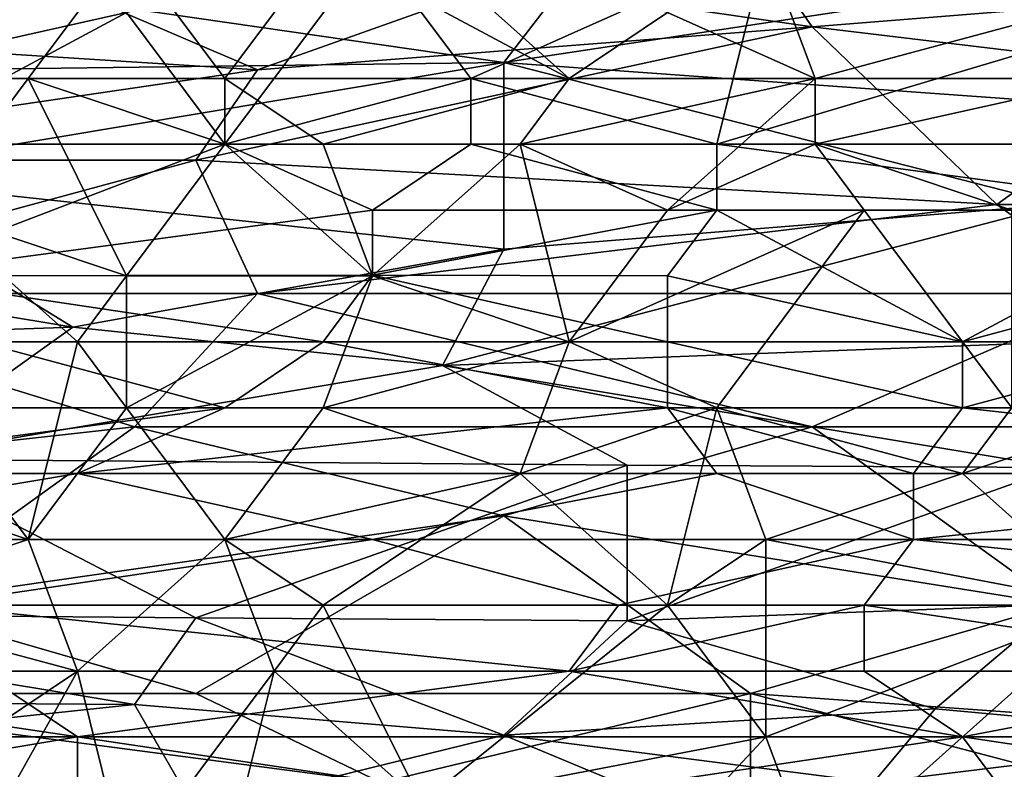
# Model space of a CAD drawing. Extents: x -0.3 to 0.3, y -0.266 to 0.266.
# Tile 333 of 430: x -0.061 to -0.035, y 0.184 to 0.204. Entities that reach past the tile are written whole.
import ezdxf

# ---------------------------------------------------------------- set-up
doc = ezdxf.new("R2010")
doc.units = 0

msp = doc.modelspace()

# ---------------------------------------------------------------- linework, layer by layer
for points in [[(-0.066026, 0.202886, 0.759981), (-0.058098, 0.206424, 0.758612), (-0.062062, 0.208193, 0.760083)], [(-0.072786, 0.204275, 0.69081), (-0.062854, 0.206664, 0.691096), (-0.054578, 0.203114, 0.690205)], [(-0.054578, 0.203114, 0.690205), (-0.062854, 0.206664, 0.691096), (-0.047957, 0.205469, 0.690473)], [(-0.047957, 0.205469, 0.690473), (-0.041337, 0.206664, 0.690594), (-0.039681, 0.204275, 0.690108)], [(-0.024784, 0.205469, 0.690153), (-0.039681, 0.204275, 0.690108), (-0.041337, 0.206664, 0.690594)], [(-0.060741, 0.202886, 0.758518), (-0.058098, 0.206424, 0.758612), (-0.066026, 0.202886, 0.759981)], [(-0.066026, 0.202886, 0.709348), (-0.064705, 0.206424, 0.711744), (-0.058098, 0.204655, 0.710262)], [(-0.060741, 0.202886, 0.758518), (-0.055455, 0.202886, 0.757265), (-0.058098, 0.206424, 0.758612)], [(-0.055455, 0.202886, 0.757265), (-0.052812, 0.206424, 0.757529), (-0.058098, 0.206424, 0.758612)], [(-0.051491, 0.206424, 0.711298), (-0.055455, 0.201117, 0.707942), (-0.058098, 0.204655, 0.710262)], [(-0.055455, 0.202886, 0.757265), (-0.046205, 0.202886, 0.755687), (-0.052812, 0.206424, 0.757529)], [(-0.048848, 0.202886, 0.708803), (-0.055455, 0.201117, 0.707942), (-0.051491, 0.206424, 0.711298)], [(-0.052812, 0.206424, 0.757529), (-0.046205, 0.202886, 0.755687), (-0.050169, 0.206424, 0.757062)], [(-0.051491, 0.206424, 0.711298), (-0.04092, 0.206424, 0.710962), (-0.048848, 0.202886, 0.708803)], [(-0.046205, 0.202886, 0.755687), (-0.043562, 0.204655, 0.755712), (-0.050169, 0.206424, 0.757062)], [(-0.042241, 0.201117, 0.707606), (-0.048848, 0.202886, 0.708803), (-0.04092, 0.206424, 0.710962)], [(-0.043562, 0.204655, 0.755712), (-0.039598, 0.202886, 0.754967), (-0.04092, 0.206424, 0.755854)], [(-0.030348, 0.204655, 0.709514), (-0.042241, 0.201117, 0.707606), (-0.04092, 0.206424, 0.710962)], [(-0.039598, 0.202886, 0.754967), (-0.032991, 0.204655, 0.754777), (-0.04092, 0.206424, 0.755854)], [(-0.047957, 0.203317, 1.157009), (-0.031405, 0.202123, 1.155448), (-0.03306, 0.205577, 1.160132)], [(-0.046302, 0.205469, 1.159892), (-0.047957, 0.203317, 1.157009), (-0.03306, 0.205577, 1.160132)], [(-0.066165, 0.203081, 1.156444), (-0.047957, 0.203317, 1.157009), (-0.062854, 0.205469, 1.159722)], [(-0.062854, 0.205469, 1.159722), (-0.047957, 0.203317, 1.157009), (-0.046302, 0.205469, 1.159892)], [(-0.054578, 0.203114, 0.690205), (-0.047957, 0.205469, 0.690473), (-0.039681, 0.204275, 0.690108)], [(-0.039681, 0.204275, 0.690108), (-0.024784, 0.205469, 0.690153), (-0.02975, 0.203081, 0.689822)], [(-0.066026, 0.202886, 0.709348), (-0.058098, 0.204655, 0.710262), (-0.064705, 0.201117, 0.708228)], [(-0.058098, 0.204655, 0.710262), (-0.055455, 0.201117, 0.707942), (-0.064705, 0.201117, 0.708228)], [(-0.039598, 0.202886, 0.754967), (-0.043562, 0.204655, 0.755712), (-0.046205, 0.202886, 0.755687)], [(-0.030348, 0.201117, 0.707416), (-0.042241, 0.201117, 0.707606), (-0.030348, 0.204655, 0.709514)], [(-0.039598, 0.202886, 0.754967), (-0.03167, 0.202886, 0.754333), (-0.032991, 0.204655, 0.754777)], [(-0.07113, 0.200692, 0.690233), (-0.072786, 0.204275, 0.69081), (-0.054578, 0.203114, 0.690205)], [(-0.056233, 0.200692, 0.689951), (-0.039681, 0.204275, 0.690108), (-0.034716, 0.199498, 0.689518)], [(-0.056233, 0.200692, 0.689951), (-0.054578, 0.203114, 0.690205), (-0.039681, 0.204275, 0.690108)], [(-0.034716, 0.199498, 0.689518), (-0.039681, 0.204275, 0.690108), (-0.02975, 0.203081, 0.689822)], [(-0.047957, 0.198304, 1.149569), (-0.047957, 0.203317, 1.157009), (-0.066165, 0.200273, 1.152326)], [(-0.047957, 0.203317, 1.157009), (-0.066165, 0.203081, 1.156444), (-0.066165, 0.200273, 1.152326)], [(-0.047957, 0.203317, 1.157009), (-0.03306, 0.199498, 1.151568), (-0.031405, 0.202123, 1.155448)], [(-0.047957, 0.198304, 1.149569), (-0.03306, 0.199498, 1.151568), (-0.047957, 0.203317, 1.157009)], [(-0.07113, 0.200692, 0.690233), (-0.054578, 0.203114, 0.690205), (-0.056233, 0.200692, 0.689951)], [(-0.034716, 0.199498, 0.689518), (-0.02975, 0.203081, 0.689822), (-0.016508, 0.199498, 0.689395)], [(-0.063383, 0.199348, 0.758639), (-0.060741, 0.202886, 0.758518), (-0.066026, 0.202886, 0.759981)], [(-0.063383, 0.199348, 0.758639), (-0.058098, 0.197579, 0.757058), (-0.060741, 0.202886, 0.758518)], [(-0.060741, 0.202886, 0.758518), (-0.055455, 0.201117, 0.756956), (-0.055455, 0.202886, 0.757265)], [(-0.058098, 0.197579, 0.757058), (-0.055455, 0.201117, 0.756956), (-0.060741, 0.202886, 0.758518)], [(-0.052812, 0.201117, 0.756452), (-0.046205, 0.202886, 0.755687), (-0.055455, 0.202886, 0.757265)], [(-0.055455, 0.201117, 0.756956), (-0.052812, 0.201117, 0.756452), (-0.055455, 0.202886, 0.757265)], [(-0.055455, 0.201117, 0.707942), (-0.048848, 0.202886, 0.708803), (-0.048848, 0.201117, 0.707771)], [(-0.052812, 0.201117, 0.756452), (-0.047527, 0.201117, 0.755582), (-0.046205, 0.202886, 0.755687)], [(-0.048848, 0.201117, 0.707771), (-0.048848, 0.202886, 0.708803), (-0.042241, 0.201117, 0.707606)], [(-0.047527, 0.201117, 0.755582), (-0.043562, 0.199348, 0.75486), (-0.039598, 0.202886, 0.754967)], [(-0.047527, 0.201117, 0.755582), (-0.039598, 0.202886, 0.754967), (-0.046205, 0.202886, 0.755687)], [(-0.043562, 0.199348, 0.75486), (-0.039598, 0.201117, 0.754674), (-0.039598, 0.202886, 0.754967)], [(-0.039598, 0.201117, 0.754674), (-0.03167, 0.202886, 0.754333), (-0.039598, 0.202886, 0.754967)], [(-0.034313, 0.199348, 0.754005), (-0.03167, 0.202886, 0.754333), (-0.039598, 0.201117, 0.754674)], [(-0.051491, 0.199348, 0.706943), (-0.064705, 0.197579, 0.706517), (-0.055455, 0.201117, 0.707942)], [(-0.055455, 0.201117, 0.707942), (-0.064705, 0.197579, 0.706517), (-0.064705, 0.201117, 0.708228)], [(-0.058098, 0.197579, 0.757058), (-0.051491, 0.197579, 0.755789), (-0.055455, 0.201117, 0.756956)], [(-0.055455, 0.201117, 0.707942), (-0.048848, 0.201117, 0.707771), (-0.051491, 0.199348, 0.706943)], [(-0.051491, 0.197579, 0.755789), (-0.052812, 0.201117, 0.756452), (-0.055455, 0.201117, 0.756956)], [(-0.051491, 0.197579, 0.755789), (-0.047527, 0.201117, 0.755582), (-0.052812, 0.201117, 0.756452)], [(-0.042241, 0.199348, 0.706728), (-0.051491, 0.199348, 0.706943), (-0.048848, 0.201117, 0.707771)], [(-0.051491, 0.197579, 0.755789), (-0.046205, 0.19581, 0.754905), (-0.047527, 0.201117, 0.755582)], [(-0.048848, 0.201117, 0.707771), (-0.042241, 0.201117, 0.707606), (-0.042241, 0.199348, 0.706728)], [(-0.046205, 0.19581, 0.754905), (-0.043562, 0.199348, 0.75486), (-0.047527, 0.201117, 0.755582)], [(-0.038277, 0.199348, 0.754319), (-0.039598, 0.201117, 0.754674), (-0.043562, 0.199348, 0.75486)], [(-0.030348, 0.201117, 0.707416), (-0.029027, 0.199348, 0.706548), (-0.042241, 0.201117, 0.707606)], [(-0.042241, 0.199348, 0.706728), (-0.042241, 0.201117, 0.707606), (-0.029027, 0.199348, 0.706548)], [(-0.038277, 0.199348, 0.754319), (-0.034313, 0.199348, 0.754005), (-0.039598, 0.201117, 0.754674)], [(-0.07113, 0.200692, 0.690233), (-0.056233, 0.200692, 0.689951), (-0.069475, 0.197109, 0.689869)], [(-0.054578, 0.197109, 0.689634), (-0.069475, 0.197109, 0.689869), (-0.056233, 0.200692, 0.689951)], [(-0.054578, 0.197109, 0.689634), (-0.056233, 0.200692, 0.689951), (-0.034716, 0.199498, 0.689518)], [(-0.059544, 0.1962, 1.146081), (-0.066165, 0.200273, 1.152326), (-0.079407, 0.199498, 1.150877)], [(-0.047957, 0.198304, 1.149569), (-0.066165, 0.200273, 1.152326), (-0.059544, 0.1962, 1.146081)], [(-0.079407, 0.195526, 1.14452), (-0.059544, 0.1962, 1.146081), (-0.079407, 0.199498, 1.150877)], [(-0.031405, 0.197109, 0.689348), (-0.054578, 0.197109, 0.689634), (-0.034716, 0.199498, 0.689518)], [(-0.028095, 0.195986, 1.146081), (-0.03306, 0.199498, 1.151568), (-0.049613, 0.195176, 1.14452)], [(-0.047957, 0.198304, 1.149569), (-0.049613, 0.195176, 1.14452), (-0.03306, 0.199498, 1.151568)], [(-0.031405, 0.197109, 0.689348), (-0.034716, 0.199498, 0.689518), (-0.016508, 0.199498, 0.689395)], [(-0.064705, 0.197579, 0.706517), (-0.051491, 0.199348, 0.706943), (-0.051491, 0.197599, 0.7062)], [(-0.064705, 0.19581, 0.758544), (-0.059419, 0.19581, 0.757212), (-0.063383, 0.199348, 0.758639)], [(-0.058098, 0.197579, 0.757058), (-0.063383, 0.199348, 0.758639), (-0.059419, 0.19581, 0.757212)], [(-0.051491, 0.197599, 0.7062), (-0.042241, 0.199348, 0.706728), (-0.043562, 0.197579, 0.706039)], [(-0.051491, 0.199348, 0.706943), (-0.042241, 0.199348, 0.706728), (-0.051491, 0.197599, 0.7062)], [(-0.046205, 0.19581, 0.754905), (-0.038277, 0.199348, 0.754319), (-0.043562, 0.199348, 0.75486)], [(-0.042241, 0.194041, 0.754356), (-0.038277, 0.199348, 0.754319), (-0.046205, 0.19581, 0.754905)], [(-0.035634, 0.19581, 0.705317), (-0.043562, 0.197579, 0.706039), (-0.042241, 0.199348, 0.706728)], [(-0.029027, 0.199348, 0.706548), (-0.035634, 0.19581, 0.705317), (-0.042241, 0.199348, 0.706728)], [(-0.042241, 0.194041, 0.754356), (-0.034313, 0.194041, 0.753678), (-0.038277, 0.199348, 0.754319)], [(-0.034313, 0.194041, 0.753678), (-0.034313, 0.199348, 0.754005), (-0.038277, 0.199348, 0.754319)], [(-0.035634, 0.19581, 0.705317), (-0.029027, 0.199348, 0.706548), (-0.029027, 0.197579, 0.705841)], [(-0.047957, 0.198304, 1.149569), (-0.059544, 0.1962, 1.146081), (-0.049613, 0.195176, 1.14452)], [(-0.051491, 0.197599, 0.7062), (-0.052812, 0.19581, 0.705606), (-0.064705, 0.197579, 0.706517)], [(-0.052812, 0.19581, 0.705606), (-0.062062, 0.19581, 0.705806), (-0.064705, 0.197579, 0.706517)], [(-0.059419, 0.19581, 0.757212), (-0.058098, 0.194041, 0.756801), (-0.058098, 0.197579, 0.757058)], [(-0.058098, 0.194041, 0.756801), (-0.051491, 0.197579, 0.755789), (-0.058098, 0.197579, 0.757058)], [(-0.052812, 0.194041, 0.755784), (-0.051491, 0.197579, 0.755789), (-0.058098, 0.194041, 0.756801)], [(-0.052812, 0.19581, 0.705606), (-0.051491, 0.197599, 0.7062), (-0.043562, 0.19581, 0.705422)], [(-0.052812, 0.194041, 0.755784), (-0.046205, 0.19581, 0.754905), (-0.051491, 0.197579, 0.755789)], [(-0.043562, 0.19581, 0.705422), (-0.051491, 0.197599, 0.7062), (-0.043562, 0.197579, 0.706039)], [(-0.043562, 0.19581, 0.705422), (-0.043562, 0.197579, 0.706039), (-0.035634, 0.19581, 0.705317)], [(-0.029027, 0.19581, 0.705252), (-0.035634, 0.19581, 0.705317), (-0.029027, 0.197579, 0.705841)], [(-0.079407, 0.191138, 0.689839), (-0.069475, 0.197109, 0.689869), (-0.057889, 0.193527, 0.689509)], [(-0.069475, 0.197109, 0.689869), (-0.054578, 0.197109, 0.689634), (-0.057889, 0.193527, 0.689509)], [(-0.039681, 0.193527, 0.689318), (-0.057889, 0.193527, 0.689509), (-0.054578, 0.197109, 0.689634)], [(-0.039681, 0.193527, 0.689318), (-0.054578, 0.197109, 0.689634), (-0.031405, 0.197109, 0.689348)], [(-0.039681, 0.193527, 0.689318), (-0.031405, 0.197109, 0.689348), (-0.028095, 0.193527, 0.689208)], [(-0.079407, 0.195526, 1.14452), (-0.06451, 0.192658, 1.139836), (-0.059544, 0.1962, 1.146081)], [(-0.059544, 0.1962, 1.146081), (-0.06451, 0.192658, 1.139836), (-0.049613, 0.195176, 1.14452)], [(-0.06999, 0.194041, 0.705499), (-0.062062, 0.19581, 0.705806), (-0.055455, 0.194041, 0.705131)], [(-0.064705, 0.19581, 0.758544), (-0.066026, 0.192272, 0.75864), (-0.060741, 0.190503, 0.757295)], [(-0.060741, 0.190503, 0.757295), (-0.059419, 0.19581, 0.757212), (-0.064705, 0.19581, 0.758544)], [(-0.055455, 0.194041, 0.705131), (-0.062062, 0.19581, 0.705806), (-0.052812, 0.19581, 0.705606)], [(-0.060741, 0.190503, 0.757295), (-0.058098, 0.194041, 0.756801), (-0.059419, 0.19581, 0.757212)], [(-0.055455, 0.194041, 0.705131), (-0.052812, 0.19581, 0.705606), (-0.043562, 0.194041, 0.704945)], [(-0.052812, 0.194041, 0.755784), (-0.047527, 0.192272, 0.754962), (-0.046205, 0.19581, 0.754905)], [(-0.043562, 0.194041, 0.704945), (-0.052812, 0.19581, 0.705606), (-0.043562, 0.19581, 0.705422)], [(-0.049613, 0.195176, 1.14452), (-0.03306, 0.192435, 1.139836), (-0.028095, 0.195986, 1.146081)], [(-0.047527, 0.192272, 0.754962), (-0.042241, 0.194041, 0.754356), (-0.046205, 0.19581, 0.754905)], [(-0.035634, 0.194041, 0.704841), (-0.043562, 0.19581, 0.705422), (-0.035634, 0.19581, 0.705317)], [(-0.043562, 0.194041, 0.704945), (-0.043562, 0.19581, 0.705422), (-0.035634, 0.194041, 0.704841)], [(-0.035634, 0.194041, 0.704841), (-0.029027, 0.19581, 0.705252), (-0.019777, 0.194041, 0.70469)], [(-0.035634, 0.194041, 0.704841), (-0.035634, 0.19581, 0.705317), (-0.029027, 0.19581, 0.705252)], [(-0.06451, 0.192658, 1.139836), (-0.044647, 0.192493, 1.139836), (-0.049613, 0.195176, 1.14452)], [(-0.044647, 0.192493, 1.139836), (-0.03306, 0.192435, 1.139836), (-0.049613, 0.195176, 1.14452)], [(-0.068669, 0.192272, 0.705022), (-0.06999, 0.194041, 0.705499), (-0.055455, 0.194041, 0.705131)], [(-0.068669, 0.192272, 0.705022), (-0.055455, 0.194041, 0.705131), (-0.059419, 0.192272, 0.704809)], [(-0.060741, 0.190503, 0.757295), (-0.055455, 0.190503, 0.756199), (-0.058098, 0.194041, 0.756801)], [(-0.043562, 0.194041, 0.704945), (-0.042241, 0.192272, 0.704556), (-0.059419, 0.192272, 0.704809)], [(-0.055455, 0.194041, 0.705131), (-0.043562, 0.194041, 0.704945), (-0.059419, 0.192272, 0.704809)], [(-0.055455, 0.190503, 0.756199), (-0.052812, 0.194041, 0.755784), (-0.058098, 0.194041, 0.756801)], [(-0.055455, 0.190503, 0.756199), (-0.047527, 0.192272, 0.754962), (-0.052812, 0.194041, 0.755784)], [(-0.043562, 0.188733, 0.754519), (-0.042241, 0.194041, 0.754356), (-0.047527, 0.192272, 0.754962)], [(-0.035634, 0.194041, 0.704841), (-0.036955, 0.192272, 0.704496), (-0.043562, 0.194041, 0.704945)], [(-0.036955, 0.192272, 0.704496), (-0.042241, 0.192272, 0.704556), (-0.043562, 0.194041, 0.704945)], [(-0.043562, 0.188733, 0.754519), (-0.04092, 0.190503, 0.754208), (-0.042241, 0.194041, 0.754356)], [(-0.035634, 0.192272, 0.753762), (-0.034313, 0.194041, 0.753678), (-0.042241, 0.194041, 0.754356)], [(-0.04092, 0.190503, 0.754208), (-0.035634, 0.192272, 0.753762), (-0.042241, 0.194041, 0.754356)], [(-0.019777, 0.192272, 0.704351), (-0.036955, 0.192272, 0.704496), (-0.035634, 0.194041, 0.704841)], [(-0.035634, 0.192272, 0.753762), (-0.030348, 0.194041, 0.753421), (-0.034313, 0.194041, 0.753678)], [(-0.019777, 0.194041, 0.70469), (-0.019777, 0.192272, 0.704351), (-0.035634, 0.194041, 0.704841)], [(-0.03167, 0.188733, 0.753558), (-0.030348, 0.194041, 0.753421), (-0.035634, 0.192272, 0.753762)], [(-0.06451, 0.18875, 0.68954), (-0.079407, 0.191138, 0.689839), (-0.057889, 0.193527, 0.689509)], [(-0.06451, 0.18875, 0.68954), (-0.057889, 0.193527, 0.689509), (-0.047957, 0.191138, 0.689374)], [(-0.047957, 0.191138, 0.689374), (-0.057889, 0.193527, 0.689509), (-0.039681, 0.193527, 0.689318)], [(-0.047957, 0.191138, 0.689374), (-0.039681, 0.193527, 0.689318), (-0.03306, 0.18875, 0.68927)], [(-0.03306, 0.18875, 0.68927), (-0.039681, 0.193527, 0.689318), (-0.028095, 0.193527, 0.689208)], [(-0.06451, 0.192658, 1.139836), (-0.072786, 0.188533, 1.13203), (-0.056233, 0.188393, 1.13203)], [(-0.06451, 0.192658, 1.139836), (-0.056233, 0.188393, 1.13203), (-0.044647, 0.192493, 1.139836)], [(-0.044647, 0.188317, 1.13203), (-0.044647, 0.192493, 1.139836), (-0.056233, 0.188393, 1.13203)], [(-0.044647, 0.188317, 1.13203), (-0.03306, 0.192435, 1.139836), (-0.044647, 0.192493, 1.139836)], [(-0.03306, 0.18875, 1.132944), (-0.03306, 0.192435, 1.139836), (-0.044647, 0.188317, 1.13203)], [(-0.051491, 0.190503, 0.704406), (-0.06999, 0.190503, 0.704732), (-0.059419, 0.192272, 0.704809)], [(-0.059419, 0.192272, 0.704809), (-0.06999, 0.190503, 0.704732), (-0.068669, 0.192272, 0.705022)], [(-0.066026, 0.192272, 0.75864), (-0.066026, 0.188733, 0.758599), (-0.060741, 0.190503, 0.757295)], [(-0.051491, 0.190503, 0.704406), (-0.059419, 0.192272, 0.704809), (-0.042241, 0.192272, 0.704556)], [(-0.052812, 0.188733, 0.755754), (-0.047527, 0.192272, 0.754962), (-0.055455, 0.190503, 0.756199)], [(-0.052812, 0.188733, 0.755754), (-0.043562, 0.188733, 0.754519), (-0.047527, 0.192272, 0.754962)], [(-0.051491, 0.190503, 0.704406), (-0.042241, 0.192272, 0.704556), (-0.036955, 0.190503, 0.704232)], [(-0.036955, 0.190503, 0.704232), (-0.042241, 0.192272, 0.704556), (-0.036955, 0.192272, 0.704496)], [(-0.04092, 0.190503, 0.754208), (-0.03167, 0.188733, 0.753558), (-0.035634, 0.192272, 0.753762)], [(-0.036955, 0.190503, 0.704232), (-0.019777, 0.192272, 0.704351), (-0.018456, 0.190503, 0.704101)], [(-0.036955, 0.190503, 0.704232), (-0.036955, 0.192272, 0.704496), (-0.019777, 0.192272, 0.704351)], [(-0.056233, 0.186361, 0.689537), (-0.06451, 0.18875, 0.68954), (-0.047957, 0.191138, 0.689374)], [(-0.041337, 0.186361, 0.689492), (-0.056233, 0.186361, 0.689537), (-0.047957, 0.191138, 0.689374)], [(-0.041337, 0.186361, 0.689492), (-0.047957, 0.191138, 0.689374), (-0.03306, 0.18875, 0.68927)], [(-0.063383, 0.188733, 0.70438), (-0.06999, 0.190503, 0.704732), (-0.051491, 0.190503, 0.704406)], [(-0.066026, 0.188733, 0.758599), (-0.059419, 0.186964, 0.757054), (-0.060741, 0.190503, 0.757295)], [(-0.063383, 0.188733, 0.70438), (-0.051491, 0.190503, 0.704406), (-0.044884, 0.188733, 0.704128)], [(-0.060741, 0.190503, 0.757295), (-0.059419, 0.186964, 0.757054), (-0.055455, 0.190503, 0.756199)], [(-0.055455, 0.190503, 0.756199), (-0.059419, 0.186964, 0.757054), (-0.054134, 0.186964, 0.756039)], [(-0.054134, 0.186964, 0.756039), (-0.052812, 0.188733, 0.755754), (-0.055455, 0.190503, 0.756199)], [(-0.044884, 0.188733, 0.704128), (-0.051491, 0.190503, 0.704406), (-0.036955, 0.190503, 0.704232)], [(-0.044884, 0.188733, 0.704128), (-0.036955, 0.190503, 0.704232), (-0.038277, 0.188733, 0.704061)], [(-0.04092, 0.185195, 0.754423), (-0.04092, 0.190503, 0.754208), (-0.043562, 0.188733, 0.754519)], [(-0.04092, 0.185195, 0.754423), (-0.03167, 0.188733, 0.753558), (-0.04092, 0.190503, 0.754208)], [(-0.038277, 0.188733, 0.704061), (-0.036955, 0.190503, 0.704232), (-0.019777, 0.188733, 0.703939)], [(-0.019777, 0.188733, 0.703939), (-0.036955, 0.190503, 0.704232), (-0.018456, 0.190503, 0.704101)], [(-0.069475, 0.186361, 0.689713), (-0.06451, 0.18875, 0.68954), (-0.056233, 0.186361, 0.689537)], [(-0.064705, 0.183426, 0.75847), (-0.059419, 0.186964, 0.757054), (-0.066026, 0.188733, 0.758599)], [(-0.046205, 0.186964, 0.704029), (-0.063383, 0.188733, 0.70438), (-0.044884, 0.188733, 0.704128)], [(-0.062062, 0.186964, 0.70422), (-0.063383, 0.188733, 0.70438), (-0.046205, 0.186964, 0.704029)], [(-0.054134, 0.186964, 0.756039), (-0.050169, 0.183426, 0.755599), (-0.052812, 0.188733, 0.755754)], [(-0.052812, 0.188733, 0.755754), (-0.050169, 0.183426, 0.755599), (-0.043562, 0.188733, 0.754519)], [(-0.050169, 0.183426, 0.755599), (-0.04092, 0.185195, 0.754423), (-0.043562, 0.188733, 0.754519)], [(-0.046205, 0.186964, 0.704029), (-0.038277, 0.188733, 0.704061), (-0.038277, 0.186964, 0.703946)], [(-0.046205, 0.186964, 0.704029), (-0.044884, 0.188733, 0.704128), (-0.038277, 0.188733, 0.704061)], [(-0.044647, 0.188317, 1.13203), (-0.036371, 0.185952, 1.127346), (-0.03306, 0.18875, 1.132944)], [(-0.041337, 0.186361, 0.689492), (-0.03306, 0.18875, 0.68927), (-0.024784, 0.185167, 0.689408)], [(-0.039598, 0.181657, 0.75457), (-0.03167, 0.188733, 0.753558), (-0.04092, 0.185195, 0.754423)], [(-0.032991, 0.181657, 0.754077), (-0.03167, 0.188733, 0.753558), (-0.039598, 0.181657, 0.75457)], [(-0.026384, 0.186964, 0.703874), (-0.038277, 0.188733, 0.704061), (-0.019777, 0.188733, 0.703939)], [(-0.038277, 0.186964, 0.703946), (-0.038277, 0.188733, 0.704061), (-0.026384, 0.186964, 0.703874)], [(-0.036371, 0.185952, 1.127346), (-0.028095, 0.185187, 1.125785), (-0.03306, 0.18875, 1.132944)], [(-0.072786, 0.188533, 1.13203), (-0.057889, 0.186062, 1.127346), (-0.056233, 0.188393, 1.13203)], [(-0.07113, 0.186152, 1.127346), (-0.057889, 0.186062, 1.127346), (-0.072786, 0.188533, 1.13203)], [(-0.057889, 0.186062, 1.127346), (-0.047957, 0.185244, 1.125785), (-0.056233, 0.188393, 1.13203)], [(-0.056233, 0.188393, 1.13203), (-0.047957, 0.185244, 1.125785), (-0.044647, 0.188317, 1.13203)], [(-0.044647, 0.188317, 1.13203), (-0.047957, 0.185244, 1.125785), (-0.036371, 0.185952, 1.127346)], [(-0.059419, 0.185195, 0.704136), (-0.071312, 0.186964, 0.704388), (-0.062062, 0.186964, 0.70422)], [(-0.06999, 0.185195, 0.704289), (-0.071312, 0.186964, 0.704388), (-0.059419, 0.185195, 0.704136)], [(-0.063383, 0.179888, 0.758421), (-0.059419, 0.186964, 0.757054), (-0.064705, 0.183426, 0.75847)], [(-0.063383, 0.179888, 0.758421), (-0.058098, 0.181657, 0.757091), (-0.059419, 0.186964, 0.757054)], [(-0.059419, 0.185195, 0.704136), (-0.062062, 0.186964, 0.70422), (-0.046205, 0.186964, 0.704029)], [(-0.059419, 0.185195, 0.704136), (-0.046205, 0.186964, 0.704029), (-0.035634, 0.185195, 0.703895)], [(-0.058098, 0.181657, 0.757091), (-0.054134, 0.186964, 0.756039), (-0.059419, 0.186964, 0.757054)], [(-0.054134, 0.186964, 0.756039), (-0.058098, 0.181657, 0.757091), (-0.055455, 0.181657, 0.7566)], [(-0.055455, 0.181657, 0.7566), (-0.050169, 0.183426, 0.755599), (-0.054134, 0.186964, 0.756039)], [(-0.035634, 0.185195, 0.703895), (-0.046205, 0.186964, 0.704029), (-0.038277, 0.186964, 0.703946)], [(-0.035634, 0.185195, 0.703895), (-0.038277, 0.186964, 0.703946), (-0.026384, 0.186964, 0.703874)], [(-0.035634, 0.185195, 0.703895), (-0.026384, 0.186964, 0.703874), (-0.023741, 0.185195, 0.703834)], [(-0.051268, 0.183973, 0.689709), (-0.069475, 0.186361, 0.689713), (-0.056233, 0.186361, 0.689537)], [(-0.06451, 0.182778, 0.689906), (-0.069475, 0.186361, 0.689713), (-0.051268, 0.183973, 0.689709)], [(-0.051268, 0.183973, 0.689709), (-0.056233, 0.186361, 0.689537), (-0.041337, 0.186361, 0.689492)], [(-0.051268, 0.183973, 0.689709), (-0.041337, 0.186361, 0.689492), (-0.041337, 0.181584, 0.690024)], [(-0.023129, 0.181584, 0.689787), (-0.041337, 0.186361, 0.689492), (-0.024784, 0.185167, 0.689408)], [(-0.041337, 0.181584, 0.690024), (-0.041337, 0.186361, 0.689492), (-0.023129, 0.181584, 0.689787)], [(-0.07113, 0.186152, 1.127346), (-0.07113, 0.184672, 1.124224), (-0.057889, 0.186062, 1.127346)], [(-0.057889, 0.186062, 1.127346), (-0.07113, 0.184672, 1.124224), (-0.056233, 0.183206, 1.121101)], [(-0.057889, 0.186062, 1.127346), (-0.056233, 0.183206, 1.121101), (-0.047957, 0.185244, 1.125785)], [(-0.047957, 0.185244, 1.125785), (-0.038026, 0.183973, 1.123022), (-0.036371, 0.185952, 1.127346)], [(-0.036371, 0.185952, 1.127346), (-0.038026, 0.183973, 1.123022), (-0.028095, 0.185187, 1.125785)], [(-0.06999, 0.183426, 0.704306), (-0.059419, 0.185195, 0.704136), (-0.059419, 0.183426, 0.704169)], [(-0.06999, 0.183426, 0.704306), (-0.06999, 0.185195, 0.704289), (-0.059419, 0.185195, 0.704136)], [(-0.047527, 0.183426, 0.70404), (-0.059419, 0.185195, 0.704136), (-0.035634, 0.185195, 0.703895)], [(-0.059419, 0.183426, 0.704169), (-0.059419, 0.185195, 0.704136), (-0.047527, 0.183426, 0.70404)], [(-0.042992, 0.183175, 1.121101), (-0.047957, 0.185244, 1.125785), (-0.056233, 0.183206, 1.121101)], [(-0.047527, 0.178119, 0.755698), (-0.04092, 0.185195, 0.754423), (-0.050169, 0.183426, 0.755599)], [(-0.042992, 0.183175, 1.121101), (-0.038026, 0.183973, 1.123022), (-0.047957, 0.185244, 1.125785)], [(-0.047527, 0.183426, 0.70404), (-0.035634, 0.185195, 0.703895), (-0.034313, 0.183426, 0.703921)], [(-0.047527, 0.178119, 0.755698), (-0.039598, 0.181657, 0.75457), (-0.04092, 0.185195, 0.754423)], [(-0.023741, 0.183426, 0.703887), (-0.035634, 0.185195, 0.703895), (-0.023741, 0.185195, 0.703834)], [(-0.034313, 0.183426, 0.703921), (-0.035634, 0.185195, 0.703895), (-0.023741, 0.183426, 0.703887)], [(-0.018163, 0.18303, 1.121101), (-0.028095, 0.185187, 1.125785), (-0.038026, 0.183973, 1.123022)], [(-0.056233, 0.183206, 1.121101), (-0.07113, 0.184672, 1.124224), (-0.069475, 0.183253, 1.121101)]]:
    msp.add_3dface(points)

doc.saveas('drawing.dxf')
